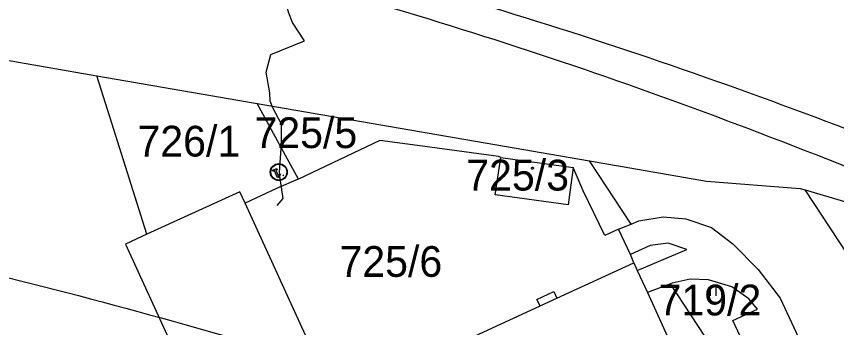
# Model space of a CAD drawing. Extents: x -510185 to -506993, y -1126306 to -1123642.
# Drawn here: x -508214.1 to -508077.9, y -1126207.2 to -1126155.6 of the extents above; entities that cross this region are included whole.
import ezdxf

# ---------------------------------------------------------------- set-up
doc = ezdxf.new("R2010")
doc.units = 0
for name, color, linetype in [('ochranná pásma', 7, 'Continuous'), ('parcelni hranice', 7, 'Continuous'), ('u_dráha', 7, 'Continuous'), ('u_ČEZ podzemní NN', 7, 'Continuous'), ('u_ČEZ podzemní VN', 7, 'Continuous'), ('u_ČEZ_zařízení', 7, 'Continuous'), ('ˇ2', 7, 'Continuous'), ('ˇ3', 7, 'Continuous'), ('ˇ4', 7, 'Continuous'), ('ˇ5', 7, 'Continuous')]:
    doc.layers.add(name, color=color, linetype=linetype)

msp = doc.modelspace()

# ---------------------------------------------------------------- linework, layer by layer
at = {"layer": 'ochranná pásma'}
msp.add_spline([(-508301.36, -1126182.25), (-508249.27, -1126191.29), (-508186.12, -1126206.67), (-508130.63, -1126224.11), (-508076.15, -1126245.19)], degree=3, dxfattribs=at)
at = {"layer": 'parcelni hranice'}
for p, q in [((-508235.55, -1126159.37), (-508200.75, -1126165.39)), ((-508198.25, -1126173.27), (-508200.75, -1126165.39)), ((-508200.75, -1126165.39), (-508174.1, -1126170)), ((-508174.1, -1126170), (-508118.92, -1126179.54)), ((-508169.41, -1126178.62), (-508174.1, -1126170)), ((-508192.42, -1126191.7), (-508198.25, -1126173.27)), ((-508153.74, -1126176.14), (-508167.26, -1126182.57)), ((-508146.67, -1126177.08), (-508153.74, -1126176.14)), ((-508134.04, -1126178.82), (-508146.67, -1126177.08)), ((-508167.26, -1126182.57), (-508169.41, -1126178.62)), ((-508134.58, -1126185.14), (-508133.68, -1126178.96)), ((-508133.68, -1126178.96), (-508134.04, -1126178.82)), ((-508133.68, -1126178.96), (-508121.63, -1126180.6)), ((-508118.92, -1126179.54), (-508113.18, -1126180.53)), ((-508112.02, -1126190.01), (-508118.92, -1126179.54)), ((-508121.63, -1126180.6), (-508122.46, -1126186.8)), ((-508120.02, -1126184.49), (-508121.63, -1126180.6)), ((-508113.18, -1126180.53), (-508099.5, -1126182.9)), ((-508167.3, -1126182.58), (-508170.91, -1126184.09)), ((-508167.26, -1126182.57), (-508167.3, -1126182.58)), ((-508099.5, -1126182.9), (-508083.96, -1126184.09)), ((-508170.91, -1126184.09), (-508176.14, -1126186.56)), ((-508116.42, -1126191.88), (-508120.02, -1126184.49)), ((-508083.96, -1126184.09), (-508083.15, -1126184.33)), ((-508083.15, -1126184.33), (-508072.69, -1126187.44)), ((-508071.88, -1126201.49), (-508083.15, -1126184.33)), ((-508177.02, -1126184.64), (-508192.42, -1126191.7)), ((-508176.14, -1126186.56), (-508177.02, -1126184.64)), ((-508122.46, -1126186.8), (-508134.58, -1126185.14)), ((-508159.78, -1126222.24), (-508176.14, -1126186.56)), ((-508112.02, -1126190.01), (-508110.75, -1126189.49)), ((-508110.75, -1126189.49), (-508106.73, -1126188.83)), ((-508106.73, -1126188.83), (-508102.93, -1126189.16)), ((-508102.93, -1126189.16), (-508098.66, -1126190.57)), ((-508114.14, -1126190.87), (-508116.42, -1126191.88)), ((-508114.14, -1126190.87), (-508112.02, -1126190.01)), ((-508112.15, -1126195.05), (-508114.14, -1126190.87)), ((-508098.66, -1126190.57), (-508095.14, -1126193.3)), ((-508192.42, -1126191.7), (-508195.97, -1126193.32)), ((-508195.97, -1126193.32), (-508180.95, -1126226.09)), ((-508095.14, -1126193.3), (-508090.96, -1126197.57)), ((-508111.59, -1126196.43), (-508112.15, -1126195.05)), ((-508124.38, -1126202.31), (-508111.59, -1126196.43)), ((-508111.59, -1126196.43), (-508111, -1126197.71)), ((-508111, -1126197.71), (-508109.33, -1126201.38)), ((-508090.96, -1126197.57), (-508087.27, -1126202.3)), ((-508102.22, -1126199.12), (-508105.2, -1126199.79)), ((-508099.2, -1126199.28), (-508102.22, -1126199.12)), ((-508095.33, -1126200.42), (-508099.2, -1126199.28)), ((-508105.49, -1126199.91), (-508109.33, -1126201.38)), ((-508105.2, -1126199.79), (-508105.49, -1126199.91)), ((-508082.91, -1126234.17), (-508105.49, -1126199.91)), ((-508092.51, -1126202.39), (-508095.33, -1126200.42)), ((-508127.66, -1126202.5), (-508124.88, -1126201.22)), ((-508124.88, -1126201.22), (-508124.38, -1126202.31)), ((-508109.33, -1126201.38), (-508096.26, -1126229.96)), ((-508140.22, -1126209.58), (-508127.16, -1126203.58)), ((-508127.16, -1126203.58), (-508127.66, -1126202.5)), ((-508091.04, -1126204.1), (-508092.51, -1126202.39)), ((-508087.27, -1126202.3), (-508074.25, -1126230.42)), ((-508095.12, -1126206), (-508091.04, -1126204.1)), ((-508082.39, -1126233.27), (-508095.12, -1126206))]:
    msp.add_line(p, q, dxfattribs=at)
at = {"layer": 'u_dráha'}
for points in [[(-508293.25, -1126118.3), (-508236.19, -1126128.22), (-508168.72, -1126144.46), (-508109.1, -1126162.38), (-508050.52, -1126184.09)], [(-508294, -1126122.63), (-508237.03, -1126132.52), (-508170.01, -1126148.84), (-508110.79, -1126167.45), (-508052.7, -1126189.93)]]:
    msp.add_spline(points, degree=3, dxfattribs=at)
at = {"layer": 'u_ČEZ podzemní NN'}
msp.add_lwpolyline([(-508170.49, -1126181.62), (-508170.49, -1126181.67), (-508169.86, -1126185.74), (-508170.87, -1126186.9)], dxfattribs=at)
at = {"layer": 'u_ČEZ podzemní VN'}
msp.add_lwpolyline([(-508170.46, -1126181.47), (-508170.46, -1126181.52), (-508170.39, -1126181.52), (-508170.1, -1126176.6), (-508170.09, -1126173.42), (-508171.47, -1126170.85), (-508171.96, -1126169.59), (-508172.02, -1126168.23), (-508172.62, -1126164.82), (-508171.87, -1126161.88), (-508166.26, -1126159.63), (-508168.27, -1126156.57), (-508168.85, -1126155.03), (-508169.49, -1126152.84), (-508165.98, -1126139.33), (-508164.73, -1126133.51), (-508162.82, -1126129.13), (-508160.74, -1126121.95), (-508161.43, -1126120.42), (-508163.24, -1126118.73), (-508164.35, -1126118.88), (-508164.73, -1126119.36), (-508164.81, -1126119.72)], dxfattribs=at)
at = {"layer": 'u_ČEZ_zařízení'}
msp.add_lwpolyline([(-508171.59, -1126181.08), (-508170.85, -1126180.76), (-508170.75, -1126180.98), (-508171, -1126181.09), (-508170.5, -1126182.22), (-508170.75, -1126182.32), (-508171.24, -1126181.19), (-508171.49, -1126181.3)], close=True, dxfattribs=at)
for points in [[(-508170.25, -1126181.67), (-508170.32, -1126181.89), (-508170.32, -1126181.9)], [(-508170.28, -1126180.74), (-508170.28, -1126180.74)], [(-508170.01, -1126180.55), (-508170.01, -1126180.54)], [(-508169.91, -1126181.73), (-508169.92, -1126181.73)], [(-508169.87, -1126181.98), (-508169.75, -1126181.92), (-508169.69, -1126181.87)]]:
    msp.add_lwpolyline(points, dxfattribs=at)
for radius in [1.41, 1.32]:
    msp.add_circle((-508170.53, -1126181.38), radius, dxfattribs=at)
at = {"layer": 'ˇ3'}
for points in [[(-508098.92, -1126200.42), (-508098.92, -1126201.92)], [(-508097.92, -1126201.92), (-508097.92, -1126200.42)]]:
    msp.add_lwpolyline(points, dxfattribs=at)
at = {"layer": 'ˇ4'}
for p, q in [((-508108.87, -1126193.57), (-508112.15, -1126195.05)), ((-508105.86, -1126193.16), (-508108.87, -1126193.57)), ((-508102.8, -1126194.25), (-508105.86, -1126193.16)), ((-508111, -1126197.71), (-508102.8, -1126194.25)), ((-508127.16, -1126203.58), (-508124.38, -1126202.31))]:
    msp.add_line(p, q, dxfattribs=at)
at = {"layer": 'ˇ5'}
msp.add_lwpolyline([(-508128.31, -1126180.58), (-508128.23, -1126180.73), (-508128.31, -1126180.88), (-508128.49, -1126180.88), (-508128.58, -1126180.73), (-508128.49, -1126180.58)], close=True, dxfattribs=at)

# ---------------------------------------------------------------- texts
at = {"layer": 'ˇ2'}
for s, p in [('725/5', (-508174.57, -1126177.4)), ('726/1', (-508194, -1126178.8)), ('725/3', (-508139.41, -1126184.44)), ('725/6', (-508160.46, -1126198.76)), ('719/2', (-508107.48, -1126205.16))]:
    msp.add_text(s, height=5.1, dxfattribs=at).set_placement(p)

doc.saveas('drawing.dxf')
